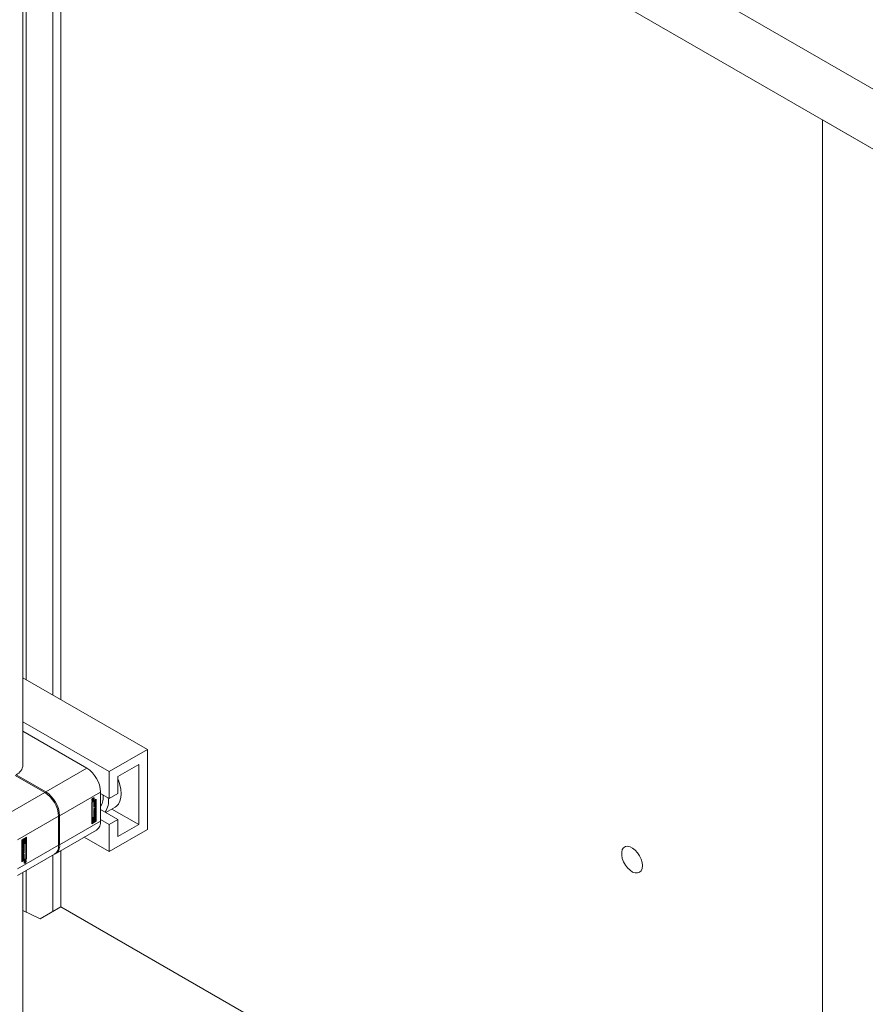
# Model space of a CAD drawing. Header units: millimetres. Extents: x 525 to 29324, y 175 to 20618.
# Tile 351 of 588: x 21312 to 21657, y 11944 to 12347. Entities that reach past the tile are written whole.
import ezdxf

# ---------------------------------------------------------------- set-up
doc = ezdxf.new("R2010")
doc.units = ezdxf.units.MM
doc.linetypes.add('SLD-Continua', pattern=[0])

msp = doc.modelspace()

# ---------------------------------------------------------------- linework, layer by layer
at = {"color": 7, "linetype": 'SLD-Continua', "lineweight": 18, "ltscale": 35}
for p, q in [((21313.13, 12042.21), (21313.13, 12978.3)), ((23046.85, 11518.24), (21313.13, 12518.85)), ((23046.85, 11518.24), (21313.13, 12518.85)), ((23046.85, 11518.24), (21313.13, 12518.85)), ((23053.92, 11489.66), (21313.13, 12494.35)), ((23053.92, 11489.66), (21313.13, 12494.35)), ((23053.92, 11489.66), (21313.13, 12494.35)), ((23053.92, 11489.66), (21313.13, 12494.35)), ((23053.92, 11489.66), (21313.13, 12494.35)), ((23053.92, 11489.66), (21313.13, 12494.35)), ((21314.48, 12493.57), (21314.48, 12077.08)), ((21314.48, 12493.57), (21314.48, 12077.08)), ((21314.48, 12493.57), (21314.48, 12077.08)), ((21314.48, 12493.57), (21314.48, 12077.08)), ((21314.48, 12493.57), (21314.48, 12077.08)), ((21314.48, 12493.57), (21314.48, 12077.08)), ((21325.32, 12487.31), (21325.32, 12070.82)), ((21325.32, 12487.31), (21325.32, 12070.82)), ((21325.32, 12487.31), (21325.32, 12070.82)), ((21325.32, 12487.31), (21325.32, 12070.82)), ((21325.32, 12487.31), (21325.32, 12070.82)), ((21325.32, 12487.31), (21325.32, 12070.82)), ((21328.58, 12485.43), (21328.58, 12068.94)), ((21328.58, 12485.43), (21328.58, 12068.94)), ((21328.58, 12485.43), (21328.58, 12068.94)), ((21328.58, 12485.43), (21328.58, 12068.94)), ((21328.58, 12485.43), (21328.58, 12068.94)), ((21328.58, 12485.43), (21328.58, 12068.94)), ((21703.35, 12269.13), (21639.71, 12305.86)), ((21639.71, 10358.17), (21639.71, 12305.86)), ((21703.35, 12269.13), (21639.71, 12305.86)), ((21639.71, 10358.17), (21639.71, 12305.86)), ((21703.35, 12269.13), (21639.71, 12305.86)), ((21639.71, 10358.17), (21639.71, 12305.86)), ((21703.35, 12269.13), (21639.71, 12305.86)), ((21639.71, 10358.17), (21639.71, 12305.86)), ((21703.35, 12269.13), (21639.71, 12305.86)), ((21639.71, 10358.17), (21639.71, 12305.86)), ((21703.35, 12269.13), (21639.71, 12305.86)), ((21639.71, 10358.17), (21639.71, 12305.86)), ((21363.94, 12048.54), (21313.13, 12077.86)), ((21348.38, 12039.56), (21313.13, 12059.91)), ((21313.13, 12056.03), (21339.19, 12040.98)), ((21363.94, 12048.54), (21348.38, 12039.56)), ((21363.94, 12015.87), (21363.94, 12048.54)), ((21351.92, 12037.52), (21360.4, 12042.41)), ((21360.4, 12042.41), (21360.4, 12017.91)), ((21322.01, 12031.07), (21309.98, 12038.01)), ((21310.41, 12038.25), (21322.43, 12031.31)), ((21339.19, 12040.98), (21322.43, 12031.31)), ((21348.38, 12028.53), (21348.38, 12039.56)), ((21351.92, 12030.57), (21351.92, 12037.52)), ((21305.25, 12021.4), (21322.01, 12031.07)), ((21344.85, 12031.19), (21328.09, 12021.51)), ((21344.85, 12019.35), (21344.85, 12031.19)), ((21348.38, 12028.53), (21344.85, 12030.57)), ((21348.38, 12028.53), (21351.92, 12030.57)), ((21341.22, 12027.18), (21343.08, 12028.25)), ((21341.22, 12018.19), (21341.22, 12027.18)), ((21342.76, 12028.03), (21341.26, 12027.16)), ((21341.26, 12027.16), (21341.26, 12020.66)), ((21341.4, 12027.07), (21341.26, 12027.16)), ((21341.27, 12027.97), (21341.34, 12027.9)), ((21341.34, 12027.9), (21341.48, 12027.82)), ((21342.9, 12027.94), (21341.4, 12027.07)), ((21341.4, 12027.07), (21341.4, 12020.58)), ((21342, 12028.24), (21341.49, 12027.95)), ((21341.49, 12028.15), (21341.58, 12028.11)), ((21341.49, 12027.95), (21341.49, 12028.14)), ((21341.53, 12028.13), (21341.49, 12028.11)), ((21341.5, 12028.22), (21341.58, 12028.18)), ((21341.5, 12028.21), (21341.58, 12028.17)), ((21341.5, 12028.19), (21341.58, 12028.15)), ((21341.52, 12028.28), (21341.59, 12028.24)), ((21341.56, 12028.34), (21341.63, 12028.3)), ((21341.57, 12028.36), (21341.65, 12028.32)), ((21341.58, 12028.37), (21341.66, 12028.32)), ((21341.58, 12028.11), (21341.74, 12028.2)), ((21341.58, 12028.18), (21341.58, 12028.17)), ((21341.58, 12028.17), (21341.58, 12028.15)), ((21341.58, 12028.15), (21341.58, 12028.11)), ((21341.71, 12028.33), (21341.6, 12028.39)), ((21341.61, 12027.8), (21341.74, 12027.72)), ((21341.64, 12028.73), (21341.74, 12028.68)), ((21341.73, 12028.43), (21341.67, 12028.35)), ((21341.69, 12028.45), (21341.8, 12028.38)), ((21341.74, 12028.2), (21341.74, 12028.23)), ((21341.74, 12028.23), (21341.76, 12028.22)), ((21341.85, 12028.79), (21341.75, 12028.81)), ((21342, 12028.51), (21341.76, 12028.22)), ((21341.76, 12028.22), (21342, 12028.35)), ((21341.8, 12028.38), (21342, 12028.64)), ((21342, 12028.7), (21341.85, 12028.79)), ((21341.9, 12028.29), (21342, 12028.24)), ((21341.93, 12028.55), (21342, 12028.51)), ((21342, 12028.64), (21342, 12028.51)), ((21342, 12028.35), (21342, 12028.24)), ((21342.07, 12027.33), (21342.25, 12027.43)), ((21342.07, 12026.41), (21342.07, 12027.33)), ((21342.66, 12026.91), (21342.07, 12026.57)), ((21342.81, 12026.83), (21342.07, 12026.41)), ((21342.07, 12026.33), (21342.25, 12026.43)), ((21342.07, 12025.4), (21342.07, 12026.33)), ((21342.66, 12025.91), (21342.07, 12025.56)), ((21342.81, 12025.82), (21342.07, 12025.4)), ((21342.11, 12027.35), (21342.11, 12026.86)), ((21342.11, 12026.86), (21342.25, 12026.78)), ((21342.11, 12026.35), (21342.11, 12025.86)), ((21342.11, 12025.86), (21342.25, 12025.78)), ((21342.25, 12027.43), (21342.25, 12026.78)), ((21342.25, 12026.78), (21342.38, 12026.86)), ((21342.25, 12026.43), (21342.25, 12025.78)), ((21342.25, 12025.78), (21342.38, 12025.85)), ((21342.38, 12027.47), (21342.56, 12027.58)), ((21342.38, 12026.86), (21342.38, 12027.47)), ((21342.38, 12026.47), (21342.56, 12026.57)), ((21342.38, 12025.85), (21342.38, 12026.47)), ((21342.42, 12027.5), (21342.42, 12027.04)), ((21342.42, 12027.04), (21342.56, 12026.96)), ((21342.42, 12026.49), (21342.42, 12026.04)), ((21342.42, 12026.04), (21342.56, 12025.95)), ((21342.56, 12027.58), (21342.56, 12026.96)), ((21342.56, 12026.96), (21342.81, 12027.1)), ((21342.56, 12026.57), (21342.56, 12025.95)), ((21342.56, 12025.95), (21342.81, 12026.1)), ((21342.66, 12027.02), (21342.66, 12026.91)), ((21342.66, 12026.91), (21342.81, 12026.83)), ((21342.66, 12026.02), (21342.66, 12025.91)), ((21342.66, 12025.91), (21342.81, 12025.82)), ((21342.76, 12028.03), (21342.9, 12027.94)), ((21342.81, 12027.1), (21342.81, 12026.83)), ((21342.81, 12026.1), (21342.81, 12025.82)), ((21342.9, 12021.45), (21342.9, 12027.94)), ((21342.94, 12019.35), (21342.94, 12028.17)), ((21343.08, 12028.25), (21343.08, 12019.26)), ((21342.07, 12025.31), (21342.6, 12025.61)), ((21342.44, 12025.4), (21342.07, 12025.19)), ((21342.58, 12025.32), (21342.07, 12025.03)), ((21342.07, 12025.03), (21342.07, 12025.31)), ((21342.07, 12024.47), (21342.58, 12024.76)), ((21342.07, 12023.76), (21342.81, 12024.63)), ((21342.46, 12024.58), (21342.07, 12024.36)), ((21342.6, 12024.5), (21342.07, 12024.2)), ((21342.07, 12024.2), (21342.07, 12024.47)), ((21342.07, 12023.36), (21342.07, 12023.76)), ((21342.66, 12023.42), (21342.07, 12023.44)), ((21342.81, 12023.34), (21342.07, 12023.36)), ((21342.07, 12023.18), (21342.25, 12023.28)), ((21342.07, 12022.15), (21342.07, 12023.18)), ((21342.11, 12022.33), (21342.07, 12022.31)), ((21342.25, 12022.25), (21342.07, 12022.15)), ((21342.07, 12021.32), (21342.07, 12021.83)), ((21342.38, 12024.08), (21342.09, 12023.74)), ((21342.09, 12023.74), (21342.23, 12023.65)), ((21342.11, 12023.2), (21342.11, 12022.99)), ((21342.66, 12023.03), (21342.11, 12022.71)), ((21342.11, 12022.99), (21342.25, 12022.9)), ((21342.11, 12022.71), (21342.11, 12022.33)), ((21342.11, 12022.71), (21342.25, 12022.63)), ((21342.11, 12022.33), (21342.25, 12022.25)), ((21342.12, 12021.98), (21342.12, 12021.55)), ((21342.12, 12021.98), (21342.27, 12021.9)), ((21342.13, 12022.01), (21342.27, 12021.93)), ((21342.14, 12022.05), (21342.28, 12021.97)), ((21342.16, 12022.08), (21342.3, 12022)), ((21342.17, 12022.1), (21342.17, 12022.1)), ((21342.17, 12022.1), (21342.17, 12022.1)), ((21342.17, 12022.1), (21342.31, 12022.02)), ((21342.52, 12024), (21342.23, 12023.65)), ((21342.23, 12023.65), (21342.52, 12023.64)), ((21342.25, 12023.28), (21342.25, 12022.9)), ((21342.25, 12022.9), (21342.81, 12023.22)), ((21342.81, 12022.95), (21342.25, 12022.63)), ((21342.25, 12022.63), (21342.25, 12022.25)), ((21342.27, 12021.9), (21342.27, 12021.47)), ((21342.31, 12022.23), (21342.31, 12022.02)), ((21342.36, 12021.52), (21342.37, 12022.01)), ((21342.38, 12024.08), (21342.52, 12024)), ((21342.4, 12022.15), (21342.39, 12021.67)), ((21342.4, 12022.15), (21342.4, 12022.15)), ((21342.4, 12022.15), (21342.54, 12022.07)), ((21342.42, 12022.2), (21342.55, 12022.12)), ((21342.44, 12025.4), (21342.58, 12025.32)), ((21342.44, 12022.23), (21342.57, 12022.16)), ((21342.46, 12024.58), (21342.6, 12024.5)), ((21342.59, 12022.18), (21342.46, 12022.26)), ((21342.62, 12022.18), (21342.47, 12022.27)), ((21342.47, 12022.27), (21342.61, 12022.19)), ((21342.63, 12025.32), (21342.49, 12025.41)), ((21342.52, 12023.64), (21342.52, 12024)), ((21342.54, 12022.07), (21342.53, 12021.59)), ((21342.66, 12024.42), (21342.54, 12024.27)), ((21342.54, 12024.27), (21342.54, 12023.72)), ((21342.54, 12024.27), (21342.68, 12024.19)), ((21342.54, 12023.72), (21342.68, 12023.64)), ((21342.64, 12021.69), (21342.64, 12022.12)), ((21342.65, 12024.89), (21342.65, 12025.28)), ((21342.66, 12024.46), (21342.66, 12024.42)), ((21342.66, 12024.42), (21342.81, 12024.34)), ((21342.66, 12023.65), (21342.66, 12023.42)), ((21342.66, 12023.42), (21342.81, 12023.34)), ((21342.66, 12023.14), (21342.66, 12023.03)), ((21342.66, 12023.03), (21342.81, 12022.95)), ((21342.81, 12024.34), (21342.68, 12024.19)), ((21342.68, 12024.19), (21342.68, 12023.64)), ((21342.68, 12023.64), (21342.81, 12023.63)), ((21342.69, 12025.56), (21342.69, 12024.98)), ((21342.69, 12025.56), (21342.83, 12025.48)), ((21342.69, 12024.98), (21342.83, 12024.89)), ((21342.69, 12022.35), (21342.69, 12021.84)), ((21342.69, 12022.35), (21342.83, 12022.26)), ((21342.69, 12021.84), (21342.83, 12021.76)), ((21342.81, 12024.63), (21342.81, 12024.34)), ((21342.81, 12023.63), (21342.81, 12023.34)), ((21342.81, 12023.22), (21342.81, 12022.95)), ((21342.83, 12025.48), (21342.83, 12024.89)), ((21342.83, 12022.26), (21342.83, 12021.76)), ((21351.92, 12019.96), (21344.85, 12024.04)), ((21346.95, 12022.83), (21350.78, 12025.03)), ((21360.4, 12017.91), (21349.42, 12024.25)), ((21310.91, 12011.6), (21327.66, 12021.27)), ((21327.66, 12009.43), (21327.66, 12021.27)), ((21328.09, 12021.51), (21328.09, 12009.67)), ((21344.85, 12019.35), (21328.09, 12009.67)), ((21342.94, 12019.35), (21341.22, 12018.36)), ((21343.08, 12019.26), (21341.22, 12018.19)), ((21341.26, 12020.66), (21341.4, 12020.58)), ((21341.43, 12020.56), (21341.26, 12020.46)), ((21341.26, 12020.46), (21341.26, 12018.58)), ((21341.26, 12020.46), (21341.4, 12020.37)), ((21341.26, 12018.58), (21341.4, 12018.5)), ((21341.4, 12020.58), (21342.9, 12021.45)), ((21341.57, 12020.48), (21341.4, 12020.37)), ((21341.4, 12020.37), (21341.4, 12018.5)), ((21341.4, 12018.5), (21342.06, 12018.88)), ((21341.43, 12020.56), (21341.57, 12020.48)), ((21341.57, 12018.8), (21341.57, 12020.48)), ((21341.75, 12019.06), (21341.57, 12018.96)), ((21341.89, 12018.98), (21341.57, 12018.8)), ((21341.67, 12019.37), (21341.81, 12019.29)), ((21341.92, 12020.84), (21341.75, 12020.74)), ((21341.75, 12020.74), (21341.75, 12020.26)), ((21341.75, 12020.74), (21341.89, 12020.66)), ((21341.75, 12020.26), (21341.89, 12020.18)), ((21341.75, 12019.32), (21341.75, 12019.06)), ((21341.75, 12019.06), (21341.89, 12018.98)), ((21341.92, 12019.57), (21341.88, 12019.56)), ((21342.06, 12020.76), (21341.89, 12020.66)), ((21341.89, 12020.66), (21341.89, 12020.18)), ((21341.89, 12019.26), (21341.89, 12018.98)), ((21341.92, 12020.84), (21342.06, 12020.76)), ((21341.92, 12019.57), (21342.06, 12019.49)), ((21342.06, 12020.15), (21342.06, 12020.76)), ((21342.06, 12018.88), (21342.06, 12019.49)), ((21342.76, 12021.33), (21342.1, 12020.94)), ((21342.1, 12020.94), (21342.1, 12020.33)), ((21342.1, 12020.94), (21342.24, 12020.86)), ((21342.1, 12020.33), (21342.24, 12020.25)), ((21342.1, 12019.67), (21342.1, 12019.06)), ((21342.1, 12019.67), (21342.24, 12019.59)), ((21342.1, 12019.06), (21342.24, 12018.98)), ((21342.12, 12021.55), (21342.27, 12021.47)), ((21342.13, 12021.51), (21342.27, 12021.43)), ((21342.14, 12021.48), (21342.29, 12021.4)), ((21342.15, 12021.48), (21342.29, 12021.4)), ((21342.16, 12021.27), (21342.3, 12021.19)), ((21342.9, 12021.24), (21342.24, 12020.86)), ((21342.24, 12020.86), (21342.24, 12020.25)), ((21342.24, 12019.59), (21342.24, 12018.98)), ((21342.24, 12018.98), (21342.41, 12019.08)), ((21342.39, 12021.67), (21342.53, 12021.59)), ((21342.41, 12020.76), (21342.73, 12020.94)), ((21342.41, 12020.48), (21342.41, 12020.76)), ((21342.49, 12020.45), (21342.41, 12020.5)), ((21342.41, 12019.08), (21342.41, 12019.56)), ((21342.59, 12021.56), (21342.59, 12021.57)), ((21342.59, 12021.36), (21342.59, 12021.56)), ((21342.59, 12021.37), (21342.6, 12021.36)), ((21342.59, 12020.86), (21342.59, 12020.34)), ((21342.59, 12019.9), (21342.59, 12019.35)), ((21342.59, 12019.35), (21342.73, 12019.26)), ((21342.73, 12020.94), (21342.73, 12019.26)), ((21342.73, 12019.26), (21342.9, 12019.37)), ((21342.76, 12021.33), (21342.9, 12021.24)), ((21342.9, 12019.37), (21342.9, 12021.24)), ((21343.08, 12019.26), (21342.94, 12019.35)), ((21348.38, 12017.92), (21344.85, 12019.96)), ((21351.92, 12019.96), (21348.38, 12017.92)), ((21348.38, 12006.89), (21348.38, 12017.92)), ((21351.92, 12013.02), (21351.92, 12019.96)), ((21360.4, 12017.91), (21351.92, 12013.02)), ((21326.43, 12006.01), (21343.19, 12015.68)), ((21363.94, 12015.87), (21348.38, 12006.89)), ((21312.67, 12011.68), (21314.53, 12012.75)), ((21312.67, 12002.7), (21312.67, 12011.68)), ((21312.88, 12011.76), (21312.71, 12011.66)), ((21312.71, 12011.66), (21312.71, 12009.78)), ((21312.71, 12011.66), (21312.85, 12011.58)), ((21314.21, 12010.45), (21312.71, 12009.58)), ((21312.71, 12009.78), (21312.85, 12009.7)), ((21313.02, 12011.68), (21312.85, 12011.58)), ((21312.85, 12011.58), (21312.85, 12009.7)), ((21314.36, 12010.37), (21312.85, 12009.5)), ((21312.85, 12009.7), (21313.51, 12010.08)), ((21312.88, 12011.76), (21313.02, 12011.68)), ((21313.02, 12010), (21313.02, 12011.68)), ((21313.2, 12010.27), (21313.02, 12010.17)), ((21313.34, 12010.18), (21313.02, 12010)), ((21313.12, 12010.57), (21313.27, 12010.49)), ((21313.37, 12012.04), (21313.2, 12011.94)), ((21313.2, 12011.94), (21313.2, 12011.46)), ((21313.2, 12011.94), (21313.34, 12011.86)), ((21313.2, 12011.46), (21313.34, 12011.38)), ((21313.2, 12010.53), (21313.2, 12010.27)), ((21313.2, 12010.27), (21313.34, 12010.18)), ((21313.37, 12010.77), (21313.33, 12010.77)), ((21313.51, 12011.96), (21313.34, 12011.86)), ((21313.34, 12011.86), (21313.34, 12011.38)), ((21313.34, 12010.46), (21313.34, 12010.18)), ((21313.37, 12012.04), (21313.51, 12011.96)), ((21313.37, 12010.77), (21313.51, 12010.69)), ((21313.51, 12011.35), (21313.51, 12011.96)), ((21313.51, 12010.08), (21313.51, 12010.69)), ((21313.54, 12009.7), (21313.54, 12009.2)), ((21313.54, 12009.7), (21313.68, 12009.62)), ((21314.21, 12012.53), (21313.55, 12012.14)), ((21313.55, 12012.14), (21313.55, 12011.54)), ((21313.55, 12012.14), (21313.69, 12012.06)), ((21313.55, 12011.54), (21313.69, 12011.46)), ((21313.55, 12010.87), (21313.55, 12010.27)), ((21313.55, 12010.87), (21313.69, 12010.79)), ((21313.55, 12010.27), (21313.69, 12010.18)), ((21314.36, 12012.45), (21313.69, 12012.06)), ((21313.69, 12012.06), (21313.69, 12011.46)), ((21313.69, 12010.79), (21313.69, 12010.18)), ((21313.69, 12010.18), (21313.87, 12010.28)), ((21313.87, 12011.96), (21314.18, 12012.14)), ((21313.87, 12011.68), (21313.87, 12011.96)), ((21313.94, 12011.66), (21313.87, 12011.7)), ((21313.87, 12010.28), (21313.87, 12010.76)), ((21314.04, 12012.06), (21314.04, 12011.55)), ((21314.04, 12011.1), (21314.04, 12010.55)), ((21314.04, 12010.55), (21314.18, 12010.47)), ((21314.18, 12012.14), (21314.18, 12010.47)), ((21314.18, 12010.47), (21314.36, 12010.57)), ((21314.21, 12012.53), (21314.36, 12012.45)), ((21314.21, 12010.45), (21314.36, 12010.37)), ((21314.36, 12010.57), (21314.36, 12012.45)), ((21314.36, 12003.87), (21314.36, 12010.37)), ((21314.39, 12003.85), (21314.39, 12012.67)), ((21314.53, 12012.75), (21314.53, 12003.77)), ((21348.38, 12006.89), (21338.17, 12012.79)), ((21310.91, 11999.76), (21327.66, 12009.43)), ((21310.91, 11997.05), (21326.01, 12005.76)), ((21312.71, 12009.58), (21312.71, 12003.08)), ((21312.85, 12009.5), (21312.71, 12009.58)), ((21312.85, 12009.5), (21312.85, 12003)), ((21312.92, 12008.68), (21312.92, 12009.18)), ((21312.93, 12005.46), (21312.93, 12006.05)), ((21312.95, 12008), (21313.5, 12008.31)), ((21313.36, 12008.12), (21312.95, 12007.88)), ((21313.5, 12008.04), (21312.95, 12007.72)), ((21312.95, 12007.72), (21312.95, 12008)), ((21312.95, 12007.61), (21313.68, 12007.58)), ((21312.95, 12007.31), (21312.95, 12007.61)), ((21312.95, 12007.38), (21313.07, 12007.31)), ((21313.07, 12007.31), (21312.95, 12007.31)), ((21313.54, 12007.26), (21312.95, 12006.56)), ((21313.68, 12007.18), (21312.95, 12006.31)), ((21312.95, 12006.6), (21313.07, 12006.75)), ((21312.95, 12006.31), (21312.95, 12006.6)), ((21312.96, 12006.14), (21312.96, 12005.75)), ((21312.96, 12006.14), (21313.1, 12006.05)), ((21312.96, 12005.75), (21313.1, 12005.67)), ((21312.97, 12009.34), (21312.97, 12008.91)), ((21312.97, 12009.34), (21313.11, 12009.26)), ((21312.97, 12008.91), (21313.11, 12008.82)), ((21312.98, 12009.38), (21313.12, 12009.3)), ((21312.98, 12008.86), (21313.12, 12008.78)), ((21312.98, 12005.7), (21313.13, 12005.62)), ((21313, 12009.42), (21313.13, 12009.34)), ((21313, 12008.84), (21313.14, 12008.76)), ((21313.01, 12009.44), (21313.15, 12009.36)), ((21313.15, 12008.55), (21313.01, 12008.63)), ((21313.54, 12005.72), (21313.01, 12005.41)), ((21313.02, 12009.46), (21313.16, 12009.38)), ((21313.02, 12009.46), (21313.16, 12009.38)), ((21313.54, 12006.55), (21313.04, 12006.26)), ((21313.04, 12006.26), (21313.18, 12006.18)), ((21313.07, 12006.75), (21313.07, 12007.31)), ((21313.09, 12007.38), (21313.09, 12007.02)), ((21313.38, 12007.37), (21313.09, 12007.38)), ((21313.09, 12007.38), (21313.23, 12007.3)), ((21313.09, 12007.02), (21313.23, 12006.94)), ((21313.1, 12006.05), (21313.1, 12005.67)), ((21313.11, 12009.26), (21313.11, 12008.82)), ((21313.15, 12006.44), (21313.68, 12006.74)), ((21313.16, 12009.59), (21313.16, 12009.38)), ((21313.16, 12009.38), (21313.16, 12009.38)), ((21313.68, 12006.47), (21313.18, 12006.18)), ((21313.18, 12005.62), (21313.68, 12005.91)), ((21313.21, 12008.88), (21313.22, 12009.36)), ((21313.23, 12007.3), (21313.23, 12006.94)), ((21313.52, 12007.29), (21313.23, 12007.3)), ((21313.23, 12006.94), (21313.52, 12007.29)), ((21313.25, 12009.5), (21313.24, 12009.02)), ((21313.24, 12009.02), (21313.38, 12008.94)), ((21313.25, 12009.5), (21313.39, 12009.42)), ((21313.26, 12009.52), (21313.4, 12009.45)), ((21313.27, 12009.56), (21313.4, 12009.48)), ((21313.29, 12009.59), (21313.42, 12009.52)), ((21313.31, 12009.62), (21313.44, 12009.54)), ((21313.31, 12009.62), (21313.44, 12009.54)), ((21313.47, 12009.54), (21313.32, 12009.62)), ((21313.36, 12008.12), (21313.5, 12008.04)), ((21313.39, 12009.42), (21313.38, 12008.94)), ((21313.38, 12007.37), (21313.52, 12007.29)), ((21313.44, 12008.71), (21313.44, 12008.92)), ((21313.45, 12008.72), (21313.44, 12008.73)), ((21313.49, 12009.04), (21313.49, 12009.48)), ((21313.5, 12008.69), (21313.68, 12008.79)), ((21313.5, 12008.31), (21313.5, 12008.69)), ((21313.5, 12007.66), (21313.5, 12008.04)), ((21313.54, 12007.85), (21313.5, 12007.83)), ((21313.68, 12007.77), (21313.5, 12007.66)), ((21313.54, 12009.2), (21313.68, 12009.12)), ((21313.54, 12008.71), (21313.54, 12007.85)), ((21313.54, 12007.85), (21313.68, 12007.77)), ((21313.54, 12007.59), (21313.54, 12007.26)), ((21313.54, 12007.26), (21313.68, 12007.18)), ((21313.54, 12006.66), (21313.54, 12006.55)), ((21313.54, 12006.55), (21313.68, 12006.47)), ((21313.54, 12005.83), (21313.54, 12005.72)), ((21313.54, 12005.72), (21313.68, 12005.64)), ((21313.68, 12009.62), (21313.68, 12009.12)), ((21313.68, 12008.79), (21313.68, 12007.77)), ((21313.68, 12007.58), (21313.68, 12007.18)), ((21313.68, 12006.74), (21313.68, 12006.47)), ((21313.68, 12005.91), (21313.68, 12005.64)), ((21328.58, 12007.25), (21328.58, 11984.31)), ((21328.58, 12007.25), (21328.58, 11984.31)), ((21328.58, 12007.25), (21328.58, 11984.31)), ((21328.58, 12007.25), (21328.58, 11984.31)), ((21328.58, 12007.25), (21328.58, 11984.31)), ((21328.58, 12007.25), (21328.58, 11984.31)), ((21312.67, 12002.86), (21314.39, 12003.85)), ((21314.53, 12003.77), (21312.67, 12002.7)), ((21312.71, 12003.08), (21312.85, 12003)), ((21312.85, 12003), (21314.36, 12003.87)), ((21312.95, 12005.12), (21313.68, 12005.54)), ((21312.95, 12004.84), (21312.95, 12005.12)), ((21313.06, 12005.07), (21312.95, 12005.01)), ((21313.2, 12004.99), (21312.95, 12004.84)), ((21312.95, 12004.11), (21313.68, 12004.54)), ((21312.95, 12003.84), (21312.95, 12004.11)), ((21313.06, 12004.07), (21312.95, 12004)), ((21313.2, 12003.98), (21312.95, 12003.84)), ((21313.01, 12005.41), (21313.15, 12005.33)), ((21313.06, 12005.07), (21313.2, 12004.99)), ((21313.06, 12004.07), (21313.2, 12003.98)), ((21313.68, 12005.64), (21313.15, 12005.33)), ((21313.2, 12004.37), (21313.2, 12004.99)), ((21313.23, 12004.55), (21313.2, 12004.53)), ((21313.38, 12004.47), (21313.2, 12004.37)), ((21313.2, 12003.37), (21313.2, 12003.98)), ((21313.23, 12003.55), (21313.2, 12003.53)), ((21313.38, 12003.47), (21313.2, 12003.37)), ((21313.36, 12005.25), (21313.23, 12005.17)), ((21313.23, 12005.17), (21313.23, 12004.55)), ((21313.23, 12005.17), (21313.38, 12005.09)), ((21313.23, 12004.55), (21313.38, 12004.47)), ((21313.36, 12004.24), (21313.23, 12004.17)), ((21313.23, 12004.17), (21313.23, 12003.55)), ((21313.23, 12004.17), (21313.38, 12004.09)), ((21313.23, 12003.55), (21313.38, 12003.47)), ((21313.36, 12005.25), (21313.5, 12005.16)), ((21313.36, 12004.24), (21313.5, 12004.16)), ((21313.5, 12005.16), (21313.38, 12005.09)), ((21313.38, 12005.09), (21313.38, 12004.47)), ((21313.5, 12004.16), (21313.38, 12004.09)), ((21313.38, 12004.09), (21313.38, 12003.47)), ((21313.5, 12004.51), (21313.5, 12005.16)), ((21313.54, 12004.7), (21313.5, 12004.68)), ((21313.68, 12004.62), (21313.5, 12004.51)), ((21313.5, 12003.51), (21313.5, 12004.16)), ((21313.54, 12003.69), (21313.5, 12003.67)), ((21313.68, 12003.61), (21313.5, 12003.51)), ((21313.54, 12005.46), (21313.54, 12004.7)), ((21313.54, 12004.7), (21313.68, 12004.62)), ((21313.54, 12004.45), (21313.54, 12003.69)), ((21313.54, 12003.69), (21313.68, 12003.61)), ((21313.55, 12002.39), (21313.62, 12002.32)), ((21313.62, 12002.32), (21313.76, 12002.24)), ((21313.68, 12005.54), (21313.68, 12004.62)), ((21313.68, 12004.54), (21313.68, 12003.61)), ((21313.75, 12002.7), (21314.26, 12003)), ((21313.99, 12002.73), (21313.75, 12002.59)), ((21313.75, 12002.44), (21313.99, 12002.73)), ((21313.75, 12002.59), (21313.75, 12002.7)), ((21313.95, 12002.56), (21313.75, 12002.3)), ((21313.75, 12002.3), (21313.75, 12002.44)), ((21314.01, 12002.14), (21313.88, 12002.22)), ((21313.89, 12002.78), (21313.99, 12002.73)), ((21313.89, 12002.6), (21313.95, 12002.56)), ((21313.91, 12002.8), (21314.01, 12002.74)), ((21314.01, 12003.1), (21313.92, 12003.16)), ((21313.95, 12002.67), (21314.04, 12002.62)), ((21313.95, 12002.67), (21314.04, 12002.62)), ((21314.1, 12002.51), (21313.96, 12002.59)), ((21313.96, 12002.59), (21314.1, 12002.51)), ((21314.11, 12002.52), (21313.97, 12002.6)), ((21313.97, 12002.52), (21314.02, 12002.49)), ((21313.99, 12002.73), (21314.01, 12002.71)), ((21314.18, 12002.83), (21314.01, 12002.74)), ((21314.01, 12002.74), (21314.01, 12002.71)), ((21314.13, 12003.21), (21314.03, 12003.23)), ((21314.08, 12002.89), (21314.18, 12002.83)), ((21314.12, 12002.92), (21314.12, 12002.89)), ((21314.12, 12002.89), (21314.26, 12002.8)), ((21314.27, 12003.13), (21314.13, 12003.21)), ((21314.14, 12002.66), (21314.21, 12002.62)), ((21314.18, 12002.79), (21314.18, 12002.83)), ((21314.18, 12002.78), (21314.18, 12002.79)), ((21314.18, 12002.76), (21314.18, 12002.78)), ((21314.18, 12002.76), (21314.25, 12002.72)), ((21314.26, 12003), (21314.26, 12002.8)), ((21314.53, 12003.77), (21314.39, 12003.85)), ((21325.32, 12005.37), (21325.32, 11982.42)), ((21325.32, 12005.37), (21325.32, 11982.42)), ((21325.32, 12005.37), (21325.32, 11982.42)), ((21325.32, 12005.37), (21325.32, 11982.42)), ((21325.32, 12005.37), (21325.32, 11982.42)), ((21325.32, 12005.37), (21325.32, 11982.42)), ((21313.13, 11885.62), (21313.13, 11998.33)), ((21314.48, 11999.11), (21314.48, 11982.17)), ((21314.48, 11999.11), (21314.48, 11982.17)), ((21314.48, 11999.11), (21314.48, 11982.17)), ((21314.48, 11999.11), (21314.48, 11982.17)), ((21314.48, 11999.11), (21314.48, 11982.17)), ((21314.48, 11999.11), (21314.48, 11982.17)), ((21320.1, 11979.41), (21313.13, 11982.84)), ((21320.1, 11979.41), (21313.13, 11982.84)), ((21320.1, 11979.41), (21313.13, 11982.84)), ((21320.1, 11979.41), (21313.13, 11982.84)), ((21320.1, 11979.41), (21313.13, 11982.84)), ((21320.1, 11979.41), (21313.13, 11982.84)), ((21328.58, 11984.31), (21320.1, 11979.41)), ((21328.58, 11984.31), (21320.1, 11979.41)), ((21328.58, 11984.31), (21320.1, 11979.41)), ((21328.58, 11984.31), (21320.1, 11979.41)), ((21328.58, 11984.31), (21320.1, 11979.41)), ((21328.58, 11984.31), (21320.1, 11979.41)), ((21328.58, 11984.31), (21639.71, 11804.74)), ((21328.58, 11984.31), (21639.71, 11804.74)), ((21328.58, 11984.31), (21639.71, 11804.74)), ((21328.58, 11984.31), (21639.71, 11804.74)), ((21328.58, 11984.31), (21639.71, 11804.74)), ((21328.58, 11984.31), (21639.71, 11804.74))]:
    msp.add_line(p, q, dxfattribs=at)
at = {"color": 7, "linetype": 'SLD-Continua', "lineweight": 18, "ltscale": 35, "flags": 128}
for points in [[(21351.92, 12036.6), (21352.13, 12036.09), (21352.75, 12034.18), (21353.13, 12032.31), (21353.26, 12030.53), (21353.13, 12028.9), (21352.75, 12027.47), (21352.13, 12026.29), (21351.28, 12025.38), (21350.78, 12025.03)], [(21341.74, 12027.72), (21341.56, 12027.66), (21341.41, 12027.69), (21341.31, 12027.8), (21341.27, 12027.99), (21341.31, 12028.22), (21341.41, 12028.45), (21341.56, 12028.66), (21341.74, 12028.8)], [(21341.58, 12027.79), (21341.42, 12027.74), (21341.35, 12027.74)], [(21341.74, 12028.68), (21341.6, 12028.57), (21341.48, 12028.41), (21341.4, 12028.23), (21341.38, 12028.05), (21341.4, 12027.91), (21341.48, 12027.82), (21341.6, 12027.79), (21341.74, 12027.84)], [(21341.74, 12028.8), (21341.92, 12028.86), (21342.07, 12028.83), (21342.17, 12028.72), (21342.21, 12028.53), (21342.17, 12028.3), (21342.07, 12028.07), (21341.92, 12027.86), (21341.74, 12027.72)], [(21341.74, 12027.84), (21341.88, 12027.95), (21342, 12028.11), (21342.07, 12028.29), (21342.1, 12028.47), (21342.07, 12028.61), (21342, 12028.7), (21341.88, 12028.73), (21341.74, 12028.68)], [(21341.99, 12028.86), (21342.03, 12028.8), (21342.07, 12028.63)], [(21342.47, 12022.27), (21342.47, 12022.27), (21342.47, 12022.27)], [(21342.69, 12025.56), (21342.68, 12025.61), (21342.68, 12025.64)], [(21342.69, 12022.35), (21342.68, 12022.4), (21342.68, 12022.43)], [(21341.89, 12020.18), (21341.8, 12020.04), (21341.73, 12019.89), (21341.69, 12019.74), (21341.67, 12019.59), (21341.69, 12019.47), (21341.73, 12019.37), (21341.8, 12019.29), (21341.89, 12019.26)], [(21342.06, 12019.49), (21341.98, 12019.49), (21341.91, 12019.52), (21341.87, 12019.6), (21341.85, 12019.7), (21341.87, 12019.81), (21341.91, 12019.94), (21341.98, 12020.05), (21342.06, 12020.15)], [(21342.09, 12021.24), (21342.12, 12021.25), (21342.16, 12021.27)], [(21342.14, 12021.48), (21342.15, 12021.48), (21342.15, 12021.48)], [(21342.24, 12020.25), (21342.32, 12020.25), (21342.39, 12020.22), (21342.44, 12020.14), (21342.45, 12020.04), (21342.44, 12019.93), (21342.39, 12019.8), (21342.32, 12019.69), (21342.24, 12019.59)], [(21342.41, 12019.56), (21342.5, 12019.7), (21342.57, 12019.85), (21342.61, 12020), (21342.63, 12020.15), (21342.61, 12020.27), (21342.57, 12020.37), (21342.5, 12020.45), (21342.41, 12020.48)], [(21313.34, 12011.38), (21313.25, 12011.24), (21313.18, 12011.09), (21313.14, 12010.94), (21313.13, 12010.8), (21313.14, 12010.67), (21313.18, 12010.57), (21313.25, 12010.5), (21313.34, 12010.46)], [(21313.51, 12010.69), (21313.43, 12010.69), (21313.36, 12010.73), (21313.32, 12010.8), (21313.3, 12010.9), (21313.32, 12011.02), (21313.36, 12011.14), (21313.43, 12011.26), (21313.51, 12011.35)], [(21313.54, 12009.7), (21313.54, 12009.75), (21313.53, 12009.78)], [(21313.69, 12011.46), (21313.78, 12011.46), (21313.84, 12011.42), (21313.89, 12011.35), (21313.9, 12011.25), (21313.89, 12011.13), (21313.84, 12011.01), (21313.78, 12010.89), (21313.69, 12010.79)], [(21313.87, 12010.76), (21313.95, 12010.9), (21314.02, 12011.05), (21314.07, 12011.2), (21314.08, 12011.35), (21314.07, 12011.47), (21314.02, 12011.58), (21313.95, 12011.65), (21313.87, 12011.68)], [(21312.94, 12008.6), (21312.97, 12008.61), (21313.01, 12008.63)], [(21312.98, 12009.39), (21312.98, 12009.38), (21312.98, 12009.38)], [(21566.17, 12001.12), (21566.04, 12002.42), (21565.65, 12003.78), (21565.02, 12005.14), (21564.2, 12006.39), (21563.24, 12007.47), (21562.2, 12008.31), (21561.13, 12008.84), (21560.12, 12009.04), (21559.23, 12008.9), (21558.5, 12008.43), (21557.98, 12007.65), (21557.72, 12006.61), (21557.72, 12005.38), (21557.98, 12004.04), (21558.5, 12002.67), (21559.23, 12001.35), (21560.12, 12000.18), (21561.13, 11999.21), (21562.2, 11998.52), (21563.24, 11998.15), (21564.2, 11998.12), (21565.02, 11998.43), (21565.65, 11999.06), (21566.04, 11999.98), (21566.17, 12001.12)], [(21566.17, 12001.12), (21566.04, 12002.42), (21565.65, 12003.78), (21565.02, 12005.14), (21564.2, 12006.39), (21563.24, 12007.47), (21562.2, 12008.31), (21561.13, 12008.84), (21560.12, 12009.04), (21559.23, 12008.9), (21558.5, 12008.43), (21557.98, 12007.65), (21557.72, 12006.61), (21557.72, 12005.38), (21557.98, 12004.04), (21558.5, 12002.67), (21559.23, 12001.35), (21560.12, 12000.18), (21561.13, 11999.21), (21562.2, 11998.52), (21563.24, 11998.15), (21564.2, 11998.12), (21565.02, 11998.43), (21565.65, 11999.06), (21566.04, 11999.98), (21566.17, 12001.12)], [(21566.17, 12001.12), (21566.04, 12002.42), (21565.65, 12003.78), (21565.02, 12005.14), (21564.2, 12006.39), (21563.24, 12007.47), (21562.2, 12008.31), (21561.13, 12008.84), (21560.12, 12009.04), (21559.23, 12008.9), (21558.5, 12008.43), (21557.98, 12007.65), (21557.72, 12006.61), (21557.72, 12005.38), (21557.98, 12004.04), (21558.5, 12002.67), (21559.23, 12001.35), (21560.12, 12000.18), (21561.13, 11999.21), (21562.2, 11998.52), (21563.24, 11998.15), (21564.2, 11998.12), (21565.02, 11998.43), (21565.65, 11999.06), (21566.04, 11999.98), (21566.17, 12001.12)], [(21566.17, 12001.12), (21566.04, 12002.42), (21565.65, 12003.78), (21565.02, 12005.14), (21564.2, 12006.39), (21563.24, 12007.47), (21562.2, 12008.31), (21561.13, 12008.84), (21560.12, 12009.04), (21559.23, 12008.9), (21558.5, 12008.43), (21557.98, 12007.65), (21557.72, 12006.61), (21557.72, 12005.38), (21557.98, 12004.04), (21558.5, 12002.67), (21559.23, 12001.35), (21560.12, 12000.18), (21561.13, 11999.21), (21562.2, 11998.52), (21563.24, 11998.15), (21564.2, 11998.12), (21565.02, 11998.43), (21565.65, 11999.06), (21566.04, 11999.98), (21566.17, 12001.12)], [(21566.17, 12001.12), (21566.04, 12002.42), (21565.65, 12003.78), (21565.02, 12005.14), (21564.2, 12006.39), (21563.24, 12007.47), (21562.2, 12008.31), (21561.13, 12008.84), (21560.12, 12009.04), (21559.23, 12008.9), (21558.5, 12008.43), (21557.98, 12007.65), (21557.72, 12006.61), (21557.72, 12005.38), (21557.98, 12004.04), (21558.5, 12002.67), (21559.23, 12001.35), (21560.12, 12000.18), (21561.13, 11999.21), (21562.2, 11998.52), (21563.24, 11998.15), (21564.2, 11998.12), (21565.02, 11998.43), (21565.65, 11999.06), (21566.04, 11999.98), (21566.17, 12001.12)], [(21566.17, 12001.12), (21566.04, 12002.42), (21565.65, 12003.78), (21565.02, 12005.14), (21564.2, 12006.39), (21563.24, 12007.47), (21562.2, 12008.31), (21561.13, 12008.84), (21560.12, 12009.04), (21559.23, 12008.9), (21558.5, 12008.43), (21557.98, 12007.65), (21557.72, 12006.61), (21557.72, 12005.38), (21557.98, 12004.04), (21558.5, 12002.67), (21559.23, 12001.35), (21560.12, 12000.18), (21561.13, 11999.21), (21562.2, 11998.52), (21563.24, 11998.15), (21564.2, 11998.12), (21565.02, 11998.43), (21565.65, 11999.06), (21566.04, 11999.98), (21566.17, 12001.12)], [(21312.94, 12005.39), (21312.97, 12005.39), (21313.01, 12005.41)], [(21314.01, 12002.14), (21313.84, 12002.08), (21313.68, 12002.11), (21313.58, 12002.22), (21313.55, 12002.41), (21313.58, 12002.64), (21313.68, 12002.87), (21313.84, 12003.08), (21314.01, 12003.22)], [(21313.86, 12002.21), (21313.69, 12002.16), (21313.62, 12002.16)], [(21314.01, 12003.1), (21313.88, 12002.99), (21313.76, 12002.83), (21313.68, 12002.65), (21313.65, 12002.47), (21313.68, 12002.33), (21313.76, 12002.24), (21313.88, 12002.21), (21314.01, 12002.26)], [(21314.01, 12003.22), (21314.19, 12003.28), (21314.35, 12003.26), (21314.45, 12003.14), (21314.48, 12002.95), (21314.45, 12002.72), (21314.35, 12002.49), (21314.19, 12002.29), (21314.01, 12002.14)], [(21314.01, 12002.26), (21314.15, 12002.37), (21314.27, 12002.53), (21314.35, 12002.71), (21314.38, 12002.89), (21314.35, 12003.03), (21314.27, 12003.13), (21314.15, 12003.15), (21314.01, 12003.1)], [(21314.12, 12002.87), (21314.12, 12002.88), (21314.12, 12002.89)], [(21314.27, 12003.28), (21314.31, 12003.22), (21314.34, 12003.05)]]:
    msp.add_lwpolyline(points, dxfattribs=at)
at = {"color": 7, "linetype": 'SLD-Continua', "lineweight": 18, "ltscale": 1225}
for centre, radius, start, end in [((21308.25, 12042.65), 4.89, 296.1196, 354.8691), ((21332.57, 12030.63), 12.29, 2.6023, 57.3977), ((21315.38, 12020.71), 12.29, 2.6023, 57.3977), ((21315.81, 12020.96), 12.29, 2.6023, 57.3977), ((21339.83, 12028.81), 6.04, 326.0664, 11.9009), ((21341.9, 12028.13), 0.408, 167.1244, 179.086), ((21341.84, 12028.14), 0.347, 148.0817, 166.7212), ((21341.8, 12028.18), 0.291, 121.827, 149.8206), ((21341.83, 12028.16), 0.258, 162.0212, 175.6748), ((21341.72, 12028.2), 0.134, 130.7127, 161.3115), ((21341.74, 12028.16), 0.18, 120.2607, 130.4321), ((21341.74, 12028.27), 0.182, 116.1216, 120.0288), ((21341.73, 12028.19), 0.145, 116.2822, 120.0258), ((21341.73, 12028.32), 0.134, 88.3162, 122.2539), ((21341.76, 12028.26), 0.206, 119.9923, 120.6424), ((21341.69, 12028.28), 0.0471, 54.3626, 124.7836), ((21341.6, 12028.24), 0.142, 355.5391, 34.4592), ((21341.72, 12028.37), 0.0808, 4.8238, 83.4923), ((21340.23, 12027.45), 7.85, 325.2729, 9.6988), ((21342.57, 12021.8), 0.5, 122.6023, 177.3977), ((21342.33, 12021.98), 0.21, 170.3593, 179.7696), ((21342.31, 12021.99), 0.181, 162.6428, 171.1997), ((21342.45, 12021.9), 0.187, 159.7238, 171.0869), ((21342.48, 12021.9), 0.21, 170.3593, 179.7696), ((21342.4, 12021.93), 0.125, 143.3933, 161.5523), ((21342.45, 12021.97), 0.295, 117.4261, 120.0077), ((21342.35, 12021.97), 0.06, 121.3446, 144.692), ((21342.87, 12021.98), 0.501, 122.6657, 176.538), ((21342.47, 12025.36), 0.0516, 65.6927, 125.6091), ((21342.2, 12025), 0.492, 302.6023, 357.3977), ((21342.46, 12022.25), 0.0172, 72.5092, 88.938), ((21342.79, 12022.05), 0.244, 163.331, 176.1079), ((21342.73, 12022.07), 0.187, 150.7075, 163.3064), ((21342.63, 12022.13), 0.0653, 122.0942, 152.7539), ((21342.6, 12025.28), 0.0448, 350.7797, 129.185), ((21342.49, 12024.9), 0.158, 302.6023, 357.3977), ((21342.61, 12022.16), 0.0245, 76.5352, 123.9213), ((21342.69, 12025.5), 0.14, 350.7797, 129.185), ((21342.34, 12024.92), 0.492, 302.6023, 357.3977), ((21342.69, 12022.29), 0.142, 350.7797, 129.185), ((21342.33, 12021.78), 0.5, 302.6023, 357.3977), ((21342.6, 12022.15), 0.0348, 18.09, 68.3388), ((21342.51, 12022.12), 0.126, 358.978, 20.67), ((21342.23, 12021.86), 0.461, 331.7629, 358.1575), ((21342.66, 12019.58), 1.14, 143.1428, 162.3784), ((21341.8, 12019.58), 0.252, 205.0142, 239.1658), ((21342.21, 12021.3), 0.142, 170.7797, 309.185), ((21341.77, 12020.1), 0.539, 307.7976, 17.5328), ((21342.26, 12021.55), 0.135, 179.4511, 194.9749), ((21342.18, 12021.52), 0.0505, 192.2474, 227.6235), ((21341.92, 12021.66), 0.453, 301.7218, 325.5605), ((21342.4, 12021.46), 0.135, 179.4511, 194.9749), ((21342.32, 12021.44), 0.0505, 192.2474, 227.6235), ((21342.3, 12021.42), 0.0206, 232.373, 307.2087), ((21342.03, 12021.61), 0.499, 302.5905, 357.5483), ((21342.28, 12021.46), 0.0635, 301.8244, 329.7923), ((21342.29, 12021.44), 0.041, 298.3255, 299.9982), ((21342.2, 12021.51), 0.156, 327.8177, 341.8507), ((21342.13, 12021.53), 0.227, 341.8678, 351.3244), ((21341.96, 12021.68), 0.428, 337.8689, 358.9517), ((21342.12, 12021.53), 0.238, 352.0896, 358.7077), ((21342.56, 12021.62), 0.0581, 302.5548, 320.4448), ((21342.45, 12021.62), 0.296, 297.7375, 300.004), ((21342.52, 12021.65), 0.117, 321.5218, 336.3089), ((21342.44, 12021.68), 0.198, 336.2416, 348.9182), ((21342.43, 12021.69), 0.214, 348.961, 359.6995), ((21340.93, 12018.91), 3.95, 305.0092, 6.2982), ((21314.11, 12010.78), 1.14, 143.1402, 162.3659), ((21313.25, 12010.79), 0.252, 205.0468, 239.1672), ((21313.72, 12009.33), 0.499, 122.5905, 177.5483), ((21313.54, 12009.64), 0.142, 350.7797, 129.185), ((21313.22, 12011.3), 0.539, 307.7976, 17.5328), ((21313.42, 12009.16), 0.5, 122.6023, 177.3977), ((21313.06, 12008.66), 0.142, 170.7797, 309.185), ((21313.42, 12006.03), 0.492, 122.6023, 177.3977), ((21313.12, 12006.13), 0.158, 122.6023, 177.3977), ((21313.01, 12005.74), 0.0492, 172.7448, 235.9477), ((21313.19, 12009.34), 0.214, 168.961, 179.6995), ((21313.1, 12008.9), 0.126, 178.978, 200.67), ((21313.01, 12008.87), 0.0356, 198.3773, 238.9105), ((21312.77, 12009.01), 0.452, 301.6937, 325.4695), ((21313.26, 12006.05), 0.158, 122.6023, 177.3977), ((21313.33, 12009.25), 0.214, 168.961, 179.6995), ((21313.24, 12008.82), 0.126, 178.978, 200.67), ((21313.31, 12009.26), 0.198, 156.2416, 168.9182), ((21313.16, 12008.79), 0.0348, 198.09, 248.3388), ((21313.24, 12009.29), 0.117, 141.5218, 156.3089), ((21313.15, 12008.78), 0.0245, 256.5352, 303.9213), ((21313.3, 12009.32), 0.296, 117.7375, 120.004), ((21313.19, 12009.33), 0.0581, 122.5548, 140.4448), ((21312.88, 12008.97), 0.501, 302.6657, 356.538), ((21313.13, 12008.81), 0.0653, 302.0942, 332.7539), ((21313.02, 12008.88), 0.187, 330.7075, 343.3064), ((21312.97, 12008.89), 0.244, 343.331, 356.1079), ((21312.81, 12009.04), 0.436, 337.9315, 357.705), ((21313.47, 12009.5), 0.223, 176.7145, 178.8064), ((21313.32, 12009.61), 0.0165, 60.8382, 90.8316), ((21313.63, 12009.41), 0.238, 172.0896, 178.7077), ((21313.55, 12009.43), 0.156, 147.8177, 161.8507), ((21313.62, 12009.41), 0.227, 161.8678, 171.3244), ((21313.48, 12009.48), 0.0635, 121.8244, 149.7923), ((21313.46, 12009.52), 0.0206, 52.373, 127.2087), ((21313.46, 12009.5), 0.041, 118.3255, 119.9982), ((21313.41, 12008.97), 0.06, 301.3446, 324.692), ((21313.3, 12008.97), 0.295, 297.4261, 300.0077), ((21313.18, 12009.14), 0.5, 302.6023, 357.3977), ((21313.36, 12009.01), 0.125, 323.3933, 341.5523), ((21313.43, 12009.5), 0.0505, 12.2474, 47.6235), ((21313.35, 12009.48), 0.135, 359.4511, 14.9749), ((21313.07, 12009.21), 0.465, 330.3726, 358.1015), ((21313.3, 12009.04), 0.187, 339.7238, 351.0869), ((21313.28, 12009.05), 0.21, 350.3593, 359.7696), ((21323.74, 12009), 3.95, 305.0092, 6.2982), ((21324.36, 12009.17), 3.76, 299.482, 7.6956), ((21313.06, 12005.44), 0.14, 170.7797, 309.185), ((21313.15, 12005.66), 0.0448, 170.7797, 309.185), ((21313.87, 12002.74), 0.171, 289.1099, 300.3657), ((21314.03, 12002.57), 0.0808, 184.8238, 263.4923), ((21313.88, 12002.75), 0.182, 296.1216, 300.0288), ((21313.85, 12002.77), 0.206, 299.9923, 300.6424), ((21313.84, 12002.81), 0.242, 300.5724, 314.601), ((21314.15, 12002.7), 0.142, 175.5391, 214.4592), ((21314.03, 12002.62), 0.134, 268.3162, 302.2539), ((21314.06, 12002.66), 0.0471, 234.3626, 304.7836), ((21314.03, 12002.75), 0.145, 296.2822, 300.0258), ((21314.01, 12002.78), 0.18, 300.2607, 310.4321), ((21314.02, 12002.67), 0.182, 296.1216, 300.0288), ((21313.99, 12002.69), 0.206, 299.9923, 300.6424), ((21313.96, 12002.76), 0.291, 301.827, 329.8206), ((21314.04, 12002.74), 0.134, 310.7127, 341.3115), ((21313.92, 12002.78), 0.258, 342.0212, 355.6748), ((21313.91, 12002.8), 0.347, 328.0817, 346.7212), ((21313.85, 12002.81), 0.408, 347.1244, 359.086)]:
    msp.add_arc(centre, radius, start, end, dxfattribs=at)

doc.saveas('drawing.dxf')
